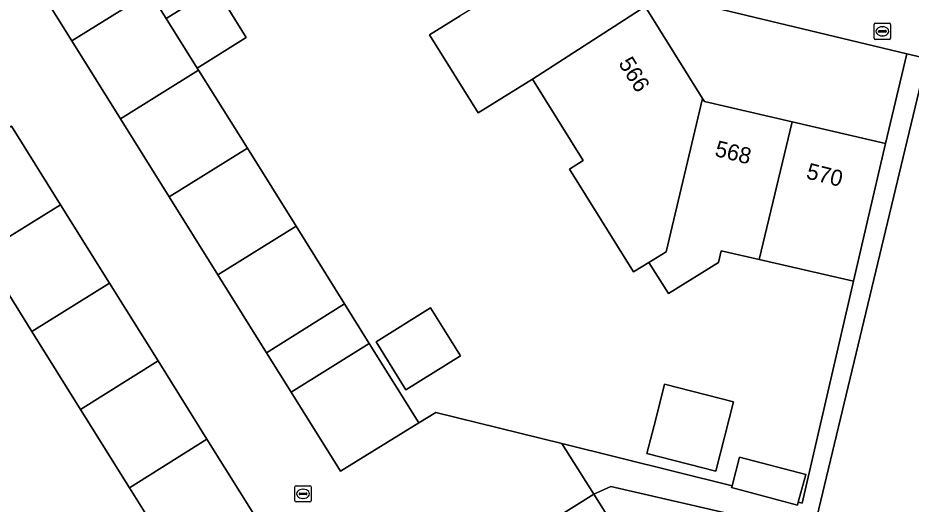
# Model space of a CAD drawing. Extents: x 157767 to 159172, y 387839 to 389425.
# Drawn here: x 158585.1 to 158640.4, y 388112.4 to 388142.5 of the extents above; entities that cross this region are included whole.
import ezdxf

# ---------------------------------------------------------------- set-up
doc = ezdxf.new("R2010")
doc.units = 0
for name, color, linetype in [('IMGEO_Brandkraan', 7, 'Continuous'), ('IMGEO_Erf', 7, 'Continuous'), ('IMGEO_Kolk', 7, 'Continuous'), ('IMGEO_Muur', 7, 'Continuous'), ('IMGEO_Pand', 7, 'Continuous'), ('IMGEO_Pand_nummerreeks', 7, 'Continuous'), ('IMGEO_Rijbaan_lokaal_open', 7, 'Continuous'), ('IMGEO_Voetpad_open', 7, 'Continuous')]:
    doc.layers.add(name, color=color, linetype=linetype)

msp = doc.modelspace()

# ---------------------------------------------------------------- linework, layer by layer
at = {"layer": 'IMGEO_Brandkraan'}
for p, q in [((158638.091, 388141.285), (158638.091, 388142.137)), ((158638.166, 388142.211), (158639.018, 388142.211)), ((158639.092, 388142.137), (158639.092, 388141.285)), ((158638.35, 388141.705), (158638.35, 388141.717)), ((158638.788, 388141.668), (158638.39, 388141.668)), ((158638.393, 388141.754), (158638.791, 388141.754)), ((158638.579, 388141.991), (158638.604, 388141.991)), ((158638.834, 388141.717), (158638.834, 388141.705)), ((158639.018, 388141.211), (158638.166, 388141.211)), ((158638.602, 388141.431), (158638.577, 388141.431))]:
    msp.add_line(p, q, dxfattribs=at)
for points in [[(158638.091, 388141.285), (158638.091, 388142.137)], [(158638.166, 388142.211), (158639.018, 388142.211)], [(158639.092, 388142.137), (158639.092, 388141.285)], [(158639.018, 388141.211), (158638.166, 388141.211)]]:
    msp.add_lwpolyline(points, dxfattribs=at)
for centre, radius, start, end in [((158638.168, 388142.135), 0.0765, 91.552, 178.448), ((158638.168, 388142.135), 0.0765, 91.552, 178.448), ((158639.016, 388142.135), 0.0765, 1.552, 88.448), ((158639.016, 388142.135), 0.0765, 1.552, 88.448), ((158638.39, 388141.714), 0.0403, 85.8775, 175.7526), ((158638.387, 388141.704), 0.0366, 178.938, 274.7102), ((158638.791, 388141.711), 0.043, 264.8664, 352.4533), ((158638.795, 388141.716), 0.0386, 1.7309, 96.639), ((158638.168, 388141.287), 0.0765, 181.552, 268.448), ((158638.168, 388141.287), 0.0765, 181.552, 268.448), ((158639.016, 388141.287), 0.0765, 271.552, 358.448), ((158639.016, 388141.287), 0.0765, 271.552, 358.448)]:
    msp.add_arc(centre, radius, start, end, dxfattribs=at)
for centre, major_axis, ratio, start_param, end_param in [((158638.578, 388141.711), (-0.387, 0.002), 0.722429, 4.712389, 7.853982), ((158638.603, 388141.711), (-0.39, 0.002), 0.717154, 1.570796, 4.712389)]:
    msp.add_ellipse(centre, major_axis=major_axis, ratio=ratio, start_param=start_param, end_param=end_param, dxfattribs=at)
at = {"layer": 'IMGEO_Erf'}
for points in [[(158606.085, 388179.189), (158602.759, 388177.11), (158605.848, 388172.158), (158606.044, 388171.844), (158605.617, 388171.578), (158608.435, 388167.06), (158611.446, 388162.233), (158612.284, 388160.89), (158613.021, 388161.35), (158613.929, 388161.139), (158615.819, 388158.11), (158614.962, 388157.575), (158617.927, 388152.822), (158619.031, 388151.051), (158619.889, 388151.586), (158621.869, 388148.412), (158621.011, 388147.877), (158623.902, 388143.243), (158627.452, 388137.551), (158627.574, 388137.356), (158633.01, 388136.097), (158638.777, 388134.761), (158640.111, 388140.318), (158628.661, 388143.066)], [(158607.249, 388122.484), (158610.621, 388124.587), (158612.476, 388121.613), (158609.104, 388119.51)], [(158624.56, 388117.69), (158625.108, 388119.847), (158629.377, 388118.761), (158628.286, 388114.47), (158624.017, 388115.556)]]:
    msp.add_lwpolyline(points, close=True, dxfattribs=at)
for points in [[(158593.257, 388144.133), (158594.266, 388142.515), (158596.371, 388143.826)], [(158598.027, 388143.224), (158599.214, 388141.319), (158596.188, 388139.434), (158596.269, 388139.304), (158599.287, 388134.467), (158602.3, 388129.636), (158605.301, 388124.826), (158606.828, 388122.378), (158609.89, 388117.469), (158610.958, 388118.109), (158618.743, 388116.175), (158629.286, 388113.556), (158629.757, 388115.335), (158633.844, 388114.252), (158633.389, 388112.536), (158633.624, 388112.478), (158636.799, 388126.225), (158630.971, 388127.575), (158628.619, 388128.12), (158628.452, 388127.398), (158625.351, 388125.462), (158624.142, 388127.399), (158623.195, 388126.809), (158619.224, 388133.171), (158620.074, 388133.702), (158616.928, 388138.745), (158613.574, 388136.653), (158610.559, 388141.486), (158612.452, 388142.667)], [(158641.347, 388140.021), (158634.406, 388111.104), (158639.682, 388102.281), (158642.648, 388104.119)], [(158584.422, 388100.295), (158585.707, 388098.251), (158601.853, 388108.405), (158599.89, 388111.478), (158595.079, 388108.477), (158591.985, 388113.437), (158588.967, 388118.275), (158585.949, 388123.113), (158582.913, 388127.981)], [(158632.456, 388111.061), (158621.79, 388113.525), (158620.734, 388113.04), (158623.742, 388108.243)]]:
    msp.add_lwpolyline(points, dxfattribs=at)
at = {"layer": 'IMGEO_Kolk'}
for p, q in [((158602.231, 388112.634), (158602.231, 388113.486)), ((158602.306, 388113.56), (158603.158, 388113.56)), ((158602.719, 388113.34), (158602.744, 388113.34)), ((158603.232, 388113.486), (158603.232, 388112.634)), ((158602.49, 388113.054), (158602.49, 388113.066)), ((158602.928, 388113.017), (158602.53, 388113.017)), ((158602.533, 388113.103), (158602.931, 388113.103)), ((158602.742, 388112.78), (158602.717, 388112.78)), ((158602.974, 388113.066), (158602.974, 388113.054)), ((158603.158, 388112.56), (158602.306, 388112.56))]:
    msp.add_line(p, q, dxfattribs=at)
for points in [[(158602.231, 388112.634), (158602.231, 388113.486)], [(158602.306, 388113.56), (158603.158, 388113.56)], [(158603.232, 388113.486), (158603.232, 388112.634)], [(158603.158, 388112.56), (158602.306, 388112.56)]]:
    msp.add_lwpolyline(points, dxfattribs=at)
for centre, radius, start, end in [((158602.308, 388113.484), 0.0765, 91.552, 178.448), ((158602.308, 388113.484), 0.0765, 91.552, 178.448), ((158603.156, 388113.484), 0.0765, 1.552, 88.448), ((158603.156, 388113.484), 0.0765, 1.552, 88.448), ((158602.53, 388113.063), 0.0403, 85.8775, 175.7526), ((158602.527, 388113.053), 0.0366, 178.938, 274.7102), ((158602.931, 388113.06), 0.043, 264.8664, 352.4533), ((158602.935, 388113.065), 0.0386, 1.7309, 96.639), ((158602.308, 388112.636), 0.0765, 181.552, 268.448), ((158602.308, 388112.636), 0.0765, 181.552, 268.448), ((158603.156, 388112.636), 0.0765, 271.552, 358.448), ((158603.156, 388112.636), 0.0765, 271.552, 358.448)]:
    msp.add_arc(centre, radius, start, end, dxfattribs=at)
for centre, major_axis, ratio, start_param, end_param in [((158602.718, 388113.06), (-0.387, 0.002), 0.722429, 4.712389, 7.853982), ((158602.743, 388113.06), (-0.39, 0.002), 0.717154, 1.570796, 4.712389)]:
    msp.add_ellipse(centre, major_axis=major_axis, ratio=ratio, start_param=start_param, end_param=end_param, dxfattribs=at)
at = {"layer": 'IMGEO_Muur'}
msp.add_lwpolyline([(158609.89, 388117.469), (158610.958, 388118.109), (158618.743, 388116.175)], dxfattribs=at)
at = {"layer": 'IMGEO_Pand'}
for points in [[(158590.244, 388148.964), (158585.412, 388145.95), (158588.425, 388141.119), (158593.257, 388144.133)], [(158612.452, 388142.667), (158610.559, 388141.486), (158613.574, 388136.653), (158616.928, 388138.745), (158623.902, 388143.243), (158621.011, 388147.877)], [(158594.266, 388142.515), (158593.257, 388144.133), (158588.425, 388141.119), (158591.435, 388136.293), (158596.269, 388139.304), (158596.188, 388139.434)], [(158594.266, 388142.515), (158596.188, 388139.434), (158599.214, 388141.319), (158598.027, 388143.224), (158596.371, 388143.826)], [(158627.452, 388137.551), (158623.902, 388143.243), (158616.928, 388138.745), (158620.074, 388133.702), (158619.224, 388133.171), (158623.195, 388126.809), (158624.142, 388127.399), (158625.2, 388128.06)], [(158599.287, 388134.467), (158596.269, 388139.304), (158591.435, 388136.293), (158594.453, 388131.456)], [(158627.452, 388137.551), (158625.2, 388128.06), (158624.142, 388127.399), (158625.351, 388125.462), (158628.452, 388127.398), (158628.619, 388128.12), (158630.971, 388127.575), (158633.01, 388136.097), (158627.574, 388137.356)], [(158633.01, 388136.097), (158630.971, 388127.575), (158636.799, 388126.225), (158637.649, 388129.891), (158638.777, 388134.761)], [(158587.729, 388130.972), (158584.695, 388135.836), (158579.885, 388132.834), (158582.913, 388127.981)], [(158599.287, 388134.467), (158594.453, 388131.456), (158597.466, 388126.625), (158602.3, 388129.636)], [(158585.949, 388123.113), (158590.759, 388126.115), (158587.729, 388130.972), (158582.913, 388127.981)], [(158605.301, 388124.826), (158602.3, 388129.636), (158597.466, 388126.625), (158600.477, 388121.799)], [(158585.949, 388123.113), (158588.967, 388118.275), (158593.769, 388121.29), (158590.759, 388126.115)], [(158605.301, 388124.826), (158600.477, 388121.799), (158601.996, 388119.363), (158606.828, 388122.378)], [(158607.249, 388122.484), (158609.104, 388119.51), (158612.476, 388121.613), (158610.621, 388124.587)], [(158606.828, 388122.378), (158601.996, 388119.363), (158605.058, 388114.455), (158609.89, 388117.469)], [(158588.967, 388118.275), (158591.985, 388113.437), (158596.784, 388116.456), (158593.769, 388121.29)], [(158624.56, 388117.69), (158624.017, 388115.556), (158628.286, 388114.47), (158629.377, 388118.761), (158625.108, 388119.847)], [(158591.985, 388113.437), (158595.079, 388108.477), (158599.89, 388111.478), (158596.784, 388116.456)], [(158629.286, 388113.556), (158629.257, 388113.448), (158633.344, 388112.365), (158633.389, 388112.536), (158633.844, 388114.252), (158629.757, 388115.335)], [(158615.862, 388109.985), (158618.814, 388105.153), (158623.742, 388108.243), (158620.734, 388113.04)]]:
    msp.add_lwpolyline(points, close=True, dxfattribs=at)
at = {"layer": 'IMGEO_Rijbaan_lokaal_open'}
for points in [[(158582.069, 388088.794), (158586.899, 388091.823), (158591.725, 388094.849), (158596.563, 388097.883), (158601.393, 388100.912), (158606.236, 388103.948), (158611.073, 388106.982), (158615.862, 388109.985), (158620.734, 388113.04), (158618.743, 388116.175), (158610.958, 388118.109), (158609.89, 388117.469), (158605.058, 388114.455), (158601.996, 388119.363), (158600.477, 388121.799), (158597.466, 388126.625), (158594.453, 388131.456), (158591.435, 388136.293), (158588.425, 388141.119), (158585.412, 388145.95), (158582.398, 388150.78)], [(158584.695, 388135.836), (158587.729, 388130.972), (158590.759, 388126.115), (158593.769, 388121.29), (158596.784, 388116.456), (158599.89, 388111.478), (158601.853, 388108.405), (158585.707, 388098.251), (158576.734, 388092.607)]]:
    msp.add_lwpolyline(points, dxfattribs=at)
at = {"layer": 'IMGEO_Voetpad_open'}
msp.add_lwpolyline([(158589.589, 388205.583), (158591.997, 388201.731), (158596.931, 388193.835), (158605.271, 388180.491), (158606.085, 388179.189), (158628.661, 388143.066), (158640.111, 388140.318), (158641.347, 388140.021), (158691.944, 388127.877), (158693.074, 388131.323), (158642.265, 388143.54)], dxfattribs=at)
msp.add_lwpolyline([(158639.682, 388102.281), (158634.406, 388111.104), (158641.347, 388140.021), (158640.111, 388140.318), (158638.777, 388134.761), (158637.649, 388129.891), (158636.799, 388126.225), (158633.624, 388112.478), (158633.389, 388112.536), (158633.344, 388112.365), (158629.257, 388113.448), (158629.286, 388113.556), (158618.743, 388116.175), (158620.734, 388113.04), (158621.79, 388113.525), (158632.456, 388111.061), (158637.971, 388101.852), (158639.872, 388098.818), (158643.277, 388093.387), (158645.347, 388090.085), (158646.674, 388090.915), (158646.227, 388091.63), (158643.095, 388096.772)], close=True, dxfattribs=at)

# ---------------------------------------------------------------- texts
at = {"layer": 'IMGEO_Pand_nummerreeks'}
for s, rotation, p in [('566', 301.9537, (158622.225, 388139.733)), ('568', 346.1603, (158628.164, 388133.998)), ('570', 346.1603, (158633.826, 388132.603))]:
    msp.add_text(s, height=1, rotation=rotation, dxfattribs=at).set_placement(p)

doc.saveas('drawing.dxf')
